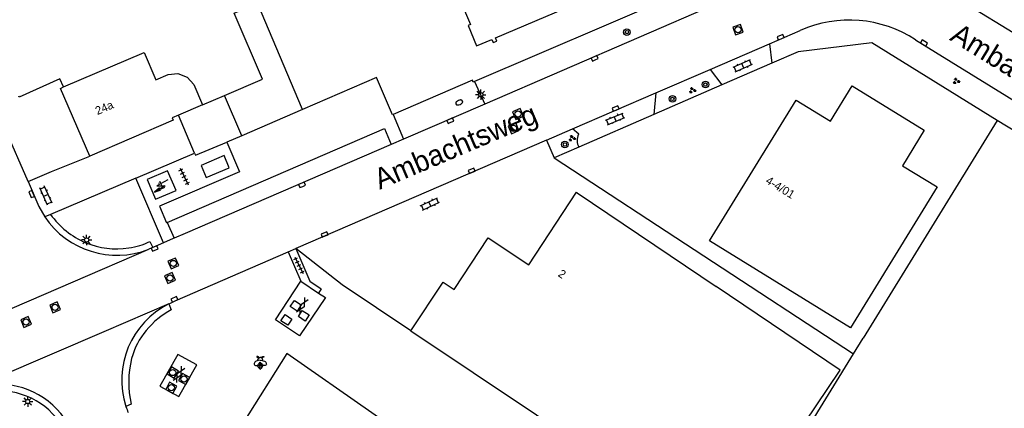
# Model space of a CAD drawing. Extents: x 136000 to 141014, y 402000 to 403500.
# Drawn here: x 139577.5 to 139696.6, y 402175.7 to 402222.7 of the extents above; entities that cross this region are included whole.
import ezdxf

# ---------------------------------------------------------------- set-up
doc = ezdxf.new("R2010")
doc.units = 0
for name, color, linetype in [('gg-afsc-hekwerk', 7, 'Continuous'), ('gg-afsc-muur', 7, 'Continuous'), ('gg-anno-huisnummerreeks BGT', 7, 'Continuous'), ('gg-anno-openbare ruimte label', 7, 'Continuous'), ('gg-bbg-bijgebouw', 7, 'Continuous'), ('gg-bbg-gedigitaliseerde bebouwing', 7, 'Continuous'), ('gg-bbg-gedigitaliseerde bijgebouw', 7, 'Continuous'), ('gg-bbg-hoofdgebouw', 7, 'Continuous'), ('gg-bbg-lage trafo', 7, 'Continuous'), ('gg-bbg-luifel en loopbrug', 7, 'Continuous'), ('gg-knt-verharding', 7, 'Continuous'), ('gg-kwrk-luik', 7, 'Continuous'), ('gt-grn-groengrens', 7, 'Continuous'), ('gt-grn-weggrens', 7, 'Continuous'), ('gt-symb-boom', 7, 'Continuous'), ('gt-symb-brandkraan', 7, 'Continuous'), ('gt-symb-gesloten verharding', 7, 'Continuous'), ('gt-symb-groenvak', 7, 'Continuous'), ('gt-symb-insectenhotel', 7, 'Continuous'), ('gt-symb-klinker verharding', 7, 'Continuous'), ('gt-symb-kolk', 7, 'Continuous'), ('gt-symb-lichtmast', 7, 'Continuous'), ('gt-symb-rioolschacht', 7, 'Continuous'), ('gt-symb-tegel verharding', 7, 'Continuous'), ('gt-symb-trafo symbool', 7, 'Continuous')]:
    doc.layers.add(name, color=color, linetype=linetype)

# ---------------------------------------------------------------- blocks, each defined once
blk = doc.blocks.new('gt0-KOLK')
at = {"layer": 'gt-symb-kolk'}
blk.add_lwpolyline([(0, 0), (0.38, 0), (0.38, 0.4), (-0.37, 0.4), (-0.37, 0), (0, 0)], dxfattribs=at)
blk = doc.blocks.new('gt0-BR')
at = {"layer": 'gt-symb-brandkraan'}
for centre, radius, start, end in [((-0.24, 0), 0.206, 107.5669, 252.4331), ((0.6, -2.66), 3, 106.892, 107.5669), ((0, -0.69), 0.938, 73.108, 106.892), ((-0.6, -2.66), 3, 72.4331, 73.108), ((0.24, 0), 0.206, 287.567, 72.4331), ((0.6, 2.66), 3, 252.4331, 253.108), ((0, 0.69), 0.938, 253.108, 286.8921), ((-0.6, 2.66), 3, 286.8921, 287.567)]:
    blk.add_arc(centre, radius, start, end, dxfattribs=at)
blk = doc.blocks.new('gt0-LMAST')
at = {"layer": 'gt-symb-lichtmast'}
for p, q in [((-0.18, 0.17), (-0.45, 0.44)), ((0, 0.25), (0, 0.62)), ((0.17, 0.17), (0.44, 0.44)), ((-0.25, 0), (-0.63, 0)), ((-0.18, -0.18), (-0.45, -0.45)), ((0, -0.25), (0, -0.63)), ((0.44, -0.45), (0.17, -0.18)), ((0.25, 0), (0.62, 0))]:
    blk.add_line(p, q, dxfattribs=at)
blk.add_circle((0, 0), 0.25, dxfattribs=at)
blk = doc.blocks.new('gt0-RS')
at = {"layer": 'gt-symb-rioolschacht'}
blk.add_lwpolyline([(-0.5, -0.5), (0.5, -0.5), (0.5, 0.5), (-0.5, 0.5)], close=True, dxfattribs=at)
blk.add_circle((0, 0), 0.375, dxfattribs=at)
blk = doc.blocks.new('gt0-KL1')
at = {"layer": 'gt-symb-klinker verharding'}
for p, q in [((-1.15, 0.3), (1.15, 0.3)), ((-1, -0.3), (-1, 0.3)), ((-0.5, 0.3), (-0.5, 0.45)), ((0, -0.3), (0, 0.3)), ((0.5, 0.3), (0.5, 0.45)), ((1, -0.3), (1, 0.3)), ((-1.15, -0.3), (1.15, -0.3)), ((-0.5, -0.45), (-0.5, -0.3)), ((0.5, -0.45), (0.5, -0.3))]:
    blk.add_line(p, q, dxfattribs=at)
blk = doc.blocks.new('gt0-BOOM')
at = {"layer": 'gt-symb-boom'}
for radius in [0.4, 0.2]:
    blk.add_circle((0, 0), radius, dxfattribs=at)
blk = doc.blocks.new('gt0-GRVAK')
at = {"layer": 'gt-symb-groenvak'}
for p, q in [((-0.11, 0.19), (-0.23, 0.24)), ((-0.18, 0.15), (0.09, 0.15)), ((-0.09, 0.21), (-0.16, 0.32)), ((-0.05, 0.21), (-0.05, 0.39)), ((0, 0.21), (0.06, 0.32)), ((0.02, 0.19), (0.13, 0.24)), ((0.26, -0.05), (0.2, 0.06)), ((0.31, -0.05), (0.31, 0.13)), ((0.35, -0.05), (0.41, 0.06)), ((-0.24, -0.23), (-0.36, -0.18)), ((-0.32, -0.26), (-0.05, -0.26)), ((-0.23, -0.21), (-0.29, -0.1)), ((-0.18, -0.2), (-0.18, -0.02)), ((-0.14, -0.21), (-0.07, -0.1)), ((-0.12, -0.23), (0, -0.18)), ((0.24, -0.07), (0.12, -0.02)), ((0.17, -0.11), (0.44, -0.11)), ((0.37, -0.07), (0.49, -0.02))]:
    blk.add_line(p, q, dxfattribs=at)
blk = doc.blocks.new('gt0-TEG1')
at = {"layer": 'gt-symb-tegel verharding'}
for p, q in [((-1.12, 0), (1.12, 0)), ((-0.9, -0.25), (-0.9, 0.25)), ((-0.45, -0.25), (-0.45, 0.25)), ((0, -0.25), (0, 0.25)), ((0.45, -0.25), (0.45, 0.25)), ((0.9, -0.25), (0.9, 0.25))]:
    blk.add_line(p, q, dxfattribs=at)
blk = doc.blocks.new('gt0-HSP')
at = {"layer": 'gt-symb-trafo symbool'}
for points in [[(0.77, 0.75), (-0.53, 0), (0.47, 0), (-0.83, -0.75)], [(-0.22, -0.24), (-0.83, -0.75), (-0.08, -0.48)]]:
    blk.add_lwpolyline(points, dxfattribs=at)
blk = doc.blocks.new('gt0-GESVH1')
at = {"layer": 'gt-symb-gesloten verharding'}
for p, q in [((-0.99, -0.26), (0.01, 0.24)), ((0.01, -0.26), (-0.99, 0.24)), ((0.01, 0.24), (1.01, -0.26)), ((1.01, 0.24), (0.01, -0.26))]:
    blk.add_line(p, q, dxfattribs=at)
blk = doc.blocks.new('gt0-INSEC')
at = {"layer": 'gt-symb-insectenhotel'}
for centre, radius, start, end in [((0, 0.82), 1.16, 255.1631, 284.8369), ((0, 0.43), 0.951, 253.1544, 286.8456), ((0, 1.01), 1.19, 260.8173, 279.1827)]:
    blk.add_arc(centre, radius, start, end, dxfattribs=at)
for points, degree in [([(0, 0.32), (-0.19, 0.31), (-0.37, 0.26), (-0.61, 0.14), (-0.71, 0.02), (-0.75, -0.17), (-0.67, -0.31), (-0.49, -0.36), (-0.34, -0.3), (-0.19, -0.18), (0, 0.08)], 3), ([(-0.12, 0.59), (-0.18, 0.67), (-0.24, 0.72), (-0.31, 0.75), (-0.38, 0.77), (-0.43, 0.75), (-0.44, 0.7), (-0.4, 0.68), (-0.32, 0.67), (-0.26, 0.63), (-0.19, 0.54)], 3), ([(-0.27, 0.28), (-0.28, 0.31), (-0.3, 0.41), (-0.26, 0.5), (-0.22, 0.54), (-0.21, 0.56)], 3), ([(-0.14, 0.6), (-0.1, 0.62), (-0.06, 0.64), (0, 0.64)], 2), ([(0.14, 0.6), (0.1, 0.62), (0.06, 0.64), (0, 0.64)], 2), ([(0, 0.32), (0.19, 0.31), (0.37, 0.26), (0.61, 0.14), (0.71, 0.02), (0.75, -0.17), (0.67, -0.31), (0.49, -0.36), (0.34, -0.3), (0.19, -0.18), (0, 0.08)], 3), ([(0.12, 0.59), (0.18, 0.67), (0.24, 0.72), (0.31, 0.75), (0.38, 0.77), (0.43, 0.75), (0.44, 0.7), (0.4, 0.68), (0.32, 0.67), (0.26, 0.63), (0.19, 0.54)], 3), ([(0.27, 0.28), (0.28, 0.31), (0.3, 0.41), (0.26, 0.5), (0.22, 0.54), (0.21, 0.56)], 3), ([(0, -0.77), (-0.04, -0.77), (-0.06, -0.71), (-0.19, -0.62), (-0.3, -0.46), (-0.3, -0.31), (-0.29, -0.26)], 3), ([(0, -0.77), (0.04, -0.77), (0.06, -0.71), (0.19, -0.62), (0.3, -0.46), (0.3, -0.31), (0.29, -0.26)], 3)]:
    blk.add_open_spline(points, degree=degree, dxfattribs=at)

msp = doc.modelspace()

# ---------------------------------------------------------------- linework, layer by layer
at = {"layer": 'gg-afsc-hekwerk'}
for p, q in [((139660.54, 402227.28), (139632.5, 402215.26)), ((139668.47, 402217.47), (139662.43, 402214.84)), ((139668.47, 402217.47), (139662.43, 402214.84)), ((139662.43, 402214.84), (139654.18, 402211.26)), ((139662.43, 402214.84), (139654.18, 402211.26)), ((139654.18, 402211.26), (139645.11, 402207.32)), ((139654.18, 402211.26), (139645.11, 402207.32)), ((139695.74, 402210.53), (139679.52, 402184.24)), ((139695.74, 402210.53), (139679.52, 402184.24)), ((139701.53, 402206.98), (139695.74, 402210.53)), ((139701.53, 402206.98), (139695.74, 402210.53)), ((139645.11, 402207.32), (139642.12, 402206.02)), ((139645.11, 402207.32), (139642.12, 402206.02)), ((139642.12, 402206.02), (139678.35, 402182.33)), ((139642.12, 402206.02), (139678.35, 402182.33)), ((139678.35, 402182.33), (139679.52, 402184.24)), ((139678.35, 402182.33), (139679.52, 402184.24)), ((139661.19, 402154.53), (139678.35, 402182.33))]:
    msp.add_line(p, q, dxfattribs=at)
for points in [[(139695.74, 402210.53), (139680.56, 402219.93), (139671.65, 402218.85), (139668.47, 402217.47)], [(139695.74, 402210.53), (139680.56, 402219.93), (139671.65, 402218.85), (139668.47, 402217.47)], [(139582.78, 402214.63), (139582.35, 402215.56), (139577.42, 402213.35), (139577.37, 402213.47)], [(139582.78, 402214.63), (139582.35, 402215.56), (139577.42, 402213.35), (139577.37, 402213.47)], [(139622.65, 402211.27), (139622.57, 402211.24), (139620.63, 402215.72), (139611.7, 402211.86)], [(139632.5, 402215.26), (139632.34, 402215.19), (139632.24, 402215.4), (139622.65, 402211.27)]]:
    msp.add_lwpolyline(points, dxfattribs=at)
at = {"layer": 'gg-afsc-muur'}
msp.add_line((139599.6, 402212.43), (139602.25, 402213.58), dxfattribs=at)
at = {"layer": 'gg-bbg-bijgebouw'}
for p, q in [((139611.7, 402211.86), (139606.27, 402224.74)), ((139604.35, 402208.7), (139602.25, 402213.58)), ((139611.7, 402211.86), (139604.35, 402208.7))]:
    msp.add_line(p, q, dxfattribs=at)
at = {"layer": 'gg-bbg-gedigitaliseerde bebouwing'}
msp.add_line((139582.78, 402214.63), (139592.53, 402218.75), dxfattribs=at)
msp.add_lwpolyline([(139592.53, 402218.75), (139593.95, 402215.45), (139595.44, 402216.09), (139596.62, 402216.21), (139597.73, 402215.77), (139598.54, 402214.91), (139599.6, 402212.43)], dxfattribs=at)
at = {"layer": 'gg-bbg-gedigitaliseerde bijgebouw'}
msp.add_lwpolyline([(139602.25, 402213.58), (139606.85, 402215.55), (139603.43, 402223.52), (139606.27, 402224.74)], dxfattribs=at)
at = {"layer": 'gg-bbg-hoofdgebouw'}
for p, q in [((139599.6, 402212.43), (139596.7, 402211.18)), ((139644.91, 402201.8), (139661.75, 402190.47))]:
    msp.add_line(p, q, dxfattribs=at)
for points in [[(139627.14, 402231.53), (139627.25, 402231.28), (139627.75, 402231.49), (139630.06, 402225.98), (139629.76, 402225.86), (139629.96, 402225.4), (139630.54, 402225.64), (139632.01, 402222.14), (139631.73, 402222.02), (139632.73, 402219.56), (139634.58, 402220.34), (139634.74, 402219.96), (139635.18, 402220.14), (139635.02, 402220.53), (139643.52, 402224.14), (139643.46, 402224.26), (139648.22, 402226.28), (139648.4, 402225.84), (139648.9, 402226.05), (139643.6, 402238.57)], [(139585.95, 402206.23), (139582.41, 402214.42), (139582.78, 402214.63)], [(139686.9, 402209.37), (139684.28, 402205.08), (139688.46, 402202.54), (139677.98, 402185.49), (139660.92, 402195.99), (139671.4, 402213.01), (139675.58, 402210.45), (139678.2, 402214.72), (139686.9, 402209.37)], [(139596.7, 402211.18), (139595.93, 402210.85), (139596.05, 402210.57), (139585.95, 402206.23)], [(139592.91, 402203.39), (139593.92, 402201.03), (139596.4, 402202.09), (139595.38, 402204.45), (139592.91, 402203.39)], [(139624.81, 402185.11), (139628.7, 402190.98), (139630.03, 402190.1), (139634.15, 402196.34), (139639.06, 402193.11), (139644.83, 402201.86), (139644.91, 402201.8)], [(139648.78, 402171.24), (139663.77, 402161.13), (139676.75, 402180.37), (139661.75, 402190.47)], [(139624.81, 402185.11), (139647.53, 402169.93), (139647.58, 402169.9)]]:
    msp.add_lwpolyline(points, dxfattribs=at)
at = {"layer": 'gg-bbg-lage trafo'}
msp.add_lwpolyline([(139599.42, 402205.11), (139600.05, 402203.63), (139602.83, 402204.82), (139602.2, 402206.3), (139599.42, 402205.11)], dxfattribs=at)
at = {"layer": 'gg-bbg-luifel en loopbrug'}
for p, q in [((139599.6, 402212.43), (139602.25, 402213.58)), ((139598.61, 402206.61), (139596.7, 402211.18)), ((139604.35, 402208.7), (139602.53, 402207.91))]:
    msp.add_line(p, q, dxfattribs=at)
msp.add_lwpolyline([(139598.61, 402206.61), (139598.77, 402206.34), (139602.53, 402207.91)], dxfattribs=at)
at = {"layer": 'gg-knt-verharding'}
for p, q in [((139689.05, 402226.47), (139705.35, 402216.45)), ((139661.69, 402224.6), (139633.74, 402212.53)), ((139668.17, 402219.81), (139671.91, 402221.43)), ((139685.86, 402220.3), (139701.69, 402210.53)), ((139660.99, 402216.71), (139668.17, 402219.81)), ((139668.17, 402219.81), (139668.47, 402217.47)), ((139654.44, 402213.88), (139660.99, 402216.71)), ((139660.99, 402216.71), (139662.43, 402214.84)), ((139632.5, 402215.26), (139633.74, 402212.53)), ((139644.37, 402209.53), (139654.44, 402213.88)), ((139654.44, 402213.88), (139654.18, 402211.26)), ((139633.74, 402212.53), (139623.9, 402208.29)), ((139622.65, 402211.27), (139623.9, 402208.29)), ((139578.49, 402203.16), (139575.73, 402209.53)), ((139641.2, 402208.15), (139644.37, 402209.53)), ((139645.1, 402208.88), (139644.37, 402209.53)), ((139641.2, 402208.15), (139610.89, 402195.05)), ((139623.9, 402208.29), (139622.41, 402207.64)), ((139641.2, 402208.15), (139642.12, 402206.02)), ((139622.41, 402207.64), (139597.52, 402196.89)), ((139591.54, 402203.57), (139598.61, 402206.61)), ((139591.54, 402203.57), (139581.22, 402199.19)), ((139594.86, 402195.74), (139591.54, 402203.57)), ((139581.22, 402199.19), (139580.52, 402198.89)), ((139595.34, 402198.19), (139595.26, 402198.15)), ((139595.34, 402198.19), (139596.18, 402196.31)), ((139596.06, 402196.26), (139594.86, 402195.74)), ((139596.18, 402196.31), (139596.06, 402196.26)), ((139597.52, 402196.89), (139596.18, 402196.31)), ((139593.57, 402195.18), (139593.09, 402194.98)), ((139593.24, 402195.92), (139593.57, 402195.18)), ((139594.86, 402195.74), (139593.57, 402195.18)), ((139609.97, 402194.65), (139610.89, 402195.05)), ((139609.97, 402194.65), (139611.5, 402191.11)), ((139611.5, 402191.11), (139613.63, 402189.68)), ((139595.52, 402188.36), (139595.82, 402187.65)), ((139590.97, 402176.23), (139590.34, 402175.96))]:
    msp.add_line(p, q, dxfattribs=at)
for points in [[(139595.34, 402198.19), (139621.62, 402209.56), (139622.41, 402207.64)], [(139602.53, 402207.91), (139604.06, 402204.32), (139594.38, 402200.2), (139595.26, 402198.15)], [(139578.49, 402203.16), (139581.32, 402204.38), (139585.95, 402206.23)], [(139578.49, 402203.16), (139579.78, 402200.16), (139580.52, 402198.89)], [(139624.81, 402185.11), (139616.49, 402190.67), (139610.89, 402195.05)], [(139610.89, 402195.05), (139612.59, 402191.1), (139613.96, 402190.18), (139613.63, 402189.68)], [(139595.52, 402188.36), (139595.72, 402188.46), (139596.29, 402188.73), (139609.97, 402194.65)], [(139613.63, 402189.68), (139614.46, 402189.13), (139611.35, 402184.49), (139608.41, 402186.45), (139611.5, 402191.11)], [(139598.91, 402181), (139596.63, 402182.24), (139594.45, 402178.44), (139596.73, 402177.17), (139598.91, 402181)]]:
    msp.add_lwpolyline(points, dxfattribs=at)
for centre, radius, start, end in [((139677.84, 402207.98), 14.7, 56.9473, 113.798), ((139646.62, 402208.11), 1.71, 153.1434, 207.7353), ((139589.25, 402204.79), 10.54, 214.0535, 291.3802), ((139589.43, 402205.02), 10.07, 215.4074, 246.74), ((139589.23, 402205.11), 10.08, 247.9467, 278.2962), ((139589.59, 402203.31), 8.25, 277.665, 296.3007), ((139600.14, 402179.15), 10.31, 116.6627, 198.0261), ((139600.15, 402179.27), 9.42, 117.3224, 141.3264), ((139599.85, 402179.3), 9.18, 140.2759, 164.4171), ((139602.55, 402178.91), 11.88, 166.1135, 193.016), ((139574.84, 402168.68), 9.99, 27.8548, 92.978), ((139575.09, 402169.02), 8.81, 26.6485, 93.7814), ((139600.07, 402179.11), 10.23, 197.9913, 202.2578)]:
    msp.add_arc(centre, radius, start, end, dxfattribs=at)
at = {"layer": 'gg-kwrk-luik'}
for points in [[(139610.71, 402188.79), (139611.54, 402188.24), (139611.05, 402187.49), (139610.22, 402188.05), (139610.71, 402188.79)], [(139610.4, 402186.54), (139609.91, 402185.8), (139609.08, 402186.34), (139609.59, 402187.08), (139610.4, 402186.54)], [(139611.67, 402187.59), (139612.49, 402187.04), (139612.01, 402186.29), (139611.19, 402186.84), (139611.67, 402187.59)]]:
    msp.add_lwpolyline(points, dxfattribs=at)
at = {"layer": 'gt-grn-groengrens'}
msp.add_lwpolyline([(139630.37, 402168.03), (139609.79, 402182.36), (139604.5, 402173.98), (139597.79, 402170.63)], dxfattribs=at)
at = {"layer": 'gt-grn-weggrens'}
for p, q in [((139568.45, 402184.34), (139593.09, 402194.98)), ((139595.52, 402188.36), (139587.68, 402185)), ((139587.68, 402185), (139571.63, 402178.1))]:
    msp.add_line(p, q, dxfattribs=at)

# ---------------------------------------------------------------- block references
at = {"layer": 'gt-symb-boom'}
for p in [(139650.93, 402221.23), (139660.44, 402214.88), (139656.44, 402213.15), (139643.43, 402207.64)]:
    msp.add_blockref('gt0-BOOM', p, dxfattribs=at)
at = {"layer": 'gt-symb-brandkraan', "rotation": 23.386642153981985}
msp.add_blockref('gt0-BR', (139630.65, 402212.72), dxfattribs=at)
at = {"layer": 'gt-symb-gesloten verharding', "rotation": 60.97323370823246}
for p in [(139611.66, 402188.13), (139596.75, 402179.84)]:
    msp.add_blockref('gt0-GESVH1', p, dxfattribs=at)
at = {"layer": 'gt-symb-groenvak'}
for p in [(139690.77, 402215.3), (139658.85, 402214.18), (139644.29, 402208.39)]:
    msp.add_blockref('gt0-GRVAK', p, dxfattribs=at)
at = {"layer": 'gt-symb-insectenhotel'}
msp.add_blockref('gt0-INSEC', (139606.59, 402181.25), dxfattribs=at)
at = {"layer": 'gt-symb-klinker verharding'}
for p, rotation in [((139664.95, 402217.16), 23.822899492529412), ((139649.52, 402210.73), 22.33338843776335), ((139580.65, 402201.46), 114.38706671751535), ((139627.11, 402200.44), 24.84720565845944)]:
    msp.add_blockref('gt0-KL1', p, dxfattribs=dict(at, rotation=rotation))
at = {"layer": 'gt-symb-kolk'}
for p, rotation in [((139669.59, 402220.43), 23.386642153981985), ((139686.77, 402219.74), -31.671318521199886), ((139647.1, 402217.87), 23.386642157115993), ((139649.63, 402211.8), 23.386642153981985), ((139629.65, 402210.33), 23.386642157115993), ((139632.24, 402204.28), 23.386642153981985), ((139611.72, 402202.58), 23.386642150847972), ((139579.11, 402201.71), 113.25875933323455), ((139614.43, 402196.58), 23.386642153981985), ((139593.75, 402195.26), -156.53799977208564), ((139596.29, 402188.73), 25.643070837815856)]:
    msp.add_blockref('gt0-KOLK', p, dxfattribs=dict(at, rotation=rotation))
at = {"layer": 'gt-symb-lichtmast'}
for p in [(139633.26, 402213.65), (139585.58, 402196.1), (139578.46, 402176.56)]:
    msp.add_blockref('gt0-LMAST', p, dxfattribs=at)
at = {"layer": 'gt-symb-rioolschacht'}
for p, rotation in [((139664.37, 402221.53), 18.96025108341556), ((139637.76, 402211.32), -66.61335784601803), ((139637.22, 402209.6), -66.61335784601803), ((139596.07, 402193.26), 23.386642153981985), ((139595.67, 402191.5), 23.386642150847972), ((139581.77, 402187.96), 23.462000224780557), ((139578.26, 402186.19), 23.206114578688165), ((139596, 402180.07), -121.33720572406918), ((139597.37, 402179.29), -118.94886164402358), ((139595.82, 402178.23), -118.53733754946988)]:
    msp.add_blockref('gt0-RS', p, dxfattribs=dict(at, rotation=rotation))
at = {"layer": 'gt-symb-tegel verharding'}
for p, rotation in [((139597.38, 402203.78), -63.46056159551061), ((139611.28, 402193.03), -63.46056159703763)]:
    msp.add_blockref('gt0-TEG1', p, dxfattribs=dict(at, rotation=rotation))
at = {"layer": 'gt-symb-trafo symbool'}
msp.add_blockref('gt0-HSP', (139594.62, 402202.63), dxfattribs=at)

# ---------------------------------------------------------------- texts
at = {"layer": 'gg-anno-huisnummerreeks BGT'}
for s, rotation, p in [('24a', 23.4, (139586.89, 402211.19)), ('4-4/01', 328.4, (139667.62, 402203.02)), ('1', 23.2, (139594.47, 402202.14)), ('2', 326.6, (139642.51, 402191.77))]:
    msp.add_text(s, height=1, rotation=rotation, dxfattribs=at).set_placement(p)
at = {"layer": 'gg-anno-openbare ruimte label'}
for rotation, p in [(328.4, (139689.87, 402220.32)), (23, (139621.03, 402202.16))]:
    msp.add_text('Ambachtsweg', height=2.5, rotation=rotation, dxfattribs=at).set_placement(p)

doc.saveas('drawing.dxf')
